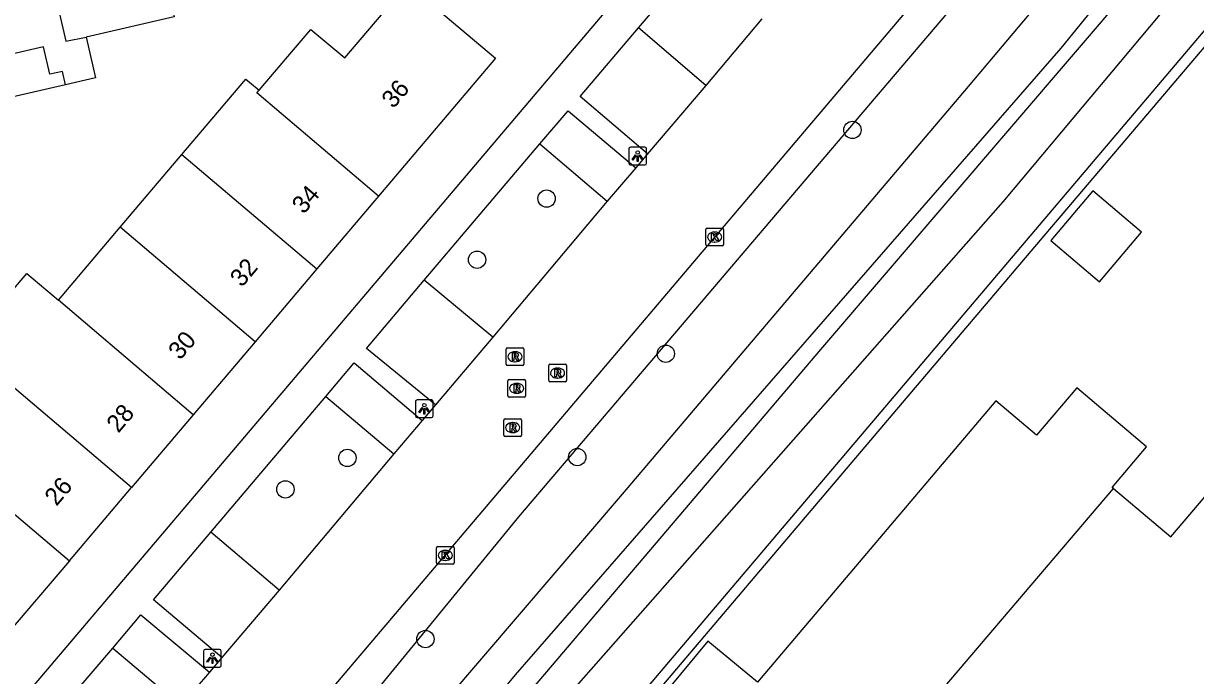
# Model space of a CAD drawing. Extents: x 156414 to 157775, y 382335 to 383765.
# Drawn here: x 156885.5 to 156951.7, y 382611 to 382647.8 of the extents above; entities that cross this region are included whole.
import ezdxf

# ---------------------------------------------------------------- set-up
doc = ezdxf.new("R2010")
doc.units = 0
for name, color, linetype in [('IMGEO_Berm_groen', 7, 'Continuous'), ('IMGEO_Boom', 7, 'Continuous'), ('IMGEO_Groenvoorziening', 7, 'Continuous'), ('IMGEO_Haag', 7, 'Continuous'), ('IMGEO_Kolk', 7, 'Continuous'), ('IMGEO_Lichtpunt', 7, 'Continuous'), ('IMGEO_Pand', 7, 'Continuous'), ('IMGEO_Pand_nummerreeks', 7, 'Continuous'), ('IMGEO_Parkeervlak_open', 7, 'Continuous'), ('IMGEO_Rijbaan_lokaal_gesloten', 7, 'Continuous'), ('IMGEO_Rioolput', 7, 'Continuous'), ('IMGEO_Voetpad_open', 7, 'Continuous'), ('IMGEO_Waterloop', 7, 'Continuous')]:
    doc.layers.add(name, color=color, linetype=linetype)

msp = doc.modelspace()

# ---------------------------------------------------------------- linework, layer by layer
at = {"layer": 'IMGEO_Berm_groen'}
msp.add_lwpolyline([(156989.121, 382497.781), (156885.563, 382585.876), (156913.451, 382619.915), (156947.927, 382660.436), (156969.261, 382683.807), (156976.375, 382691.256)], dxfattribs=at)
at = {"layer": 'IMGEO_Boom'}
for centre in [(156932.285, 382641.756), (156915.014, 382637.883), (156911.091, 382634.428), (156921.747, 382629.125), (156903.763, 382623.244), (156916.747, 382623.288), (156900.262, 382621.469), (156908.171, 382613.018)]:
    msp.add_circle(centre, 0.489, dxfattribs=at)
at = {"layer": 'IMGEO_Groenvoorziening'}
for points in [[(156980.161, 382688.027), (156972.98, 382679.885), (156951.724, 382654.157), (156930.591, 382629.503), (156894.284, 382586.815), (156936.438, 382551.218), (156974.72, 382519.113), (156990.891, 382505.312), (156993.571, 382503.037)], [(156980.161, 382688.027), (156981.799, 382686.639), (156940.772, 382637.701), (156895.927, 382586.799), (156991.196, 382510.245), (156996.315, 382506.277)]]:
    msp.add_lwpolyline(points, dxfattribs=at)
at = {"layer": 'IMGEO_Haag'}
for points in [[(156986.214, 382682.315), (156986.444, 382682.612), (156986.719, 382682.899), (156984.174, 382685.107), (156900.751, 382586.801), (156978.115, 382521.345), (156996.382, 382542.842), (156996.633, 382543.163)], [(156995.995, 382543.705), (156980.608, 382525.348), (156977.949, 382522.266), (156901.626, 382586.899), (156942.915, 382635.543), (156984.143, 382684.067), (156986.214, 382682.315)]]:
    msp.add_lwpolyline(points, dxfattribs=at)
at = {"layer": 'IMGEO_Kolk'}
for p, q in [((156924.079, 382636.208), (156924.931, 382636.208)), ((156924.004, 382635.282), (156924.004, 382636.134)), ((156924.492, 382635.988), (156924.517, 382635.988)), ((156925.005, 382636.134), (156925.005, 382635.282)), ((156924.931, 382635.208), (156924.079, 382635.208)), ((156924.515, 382635.428), (156924.49, 382635.428)), ((156908.791, 382617.314), (156908.791, 382618.166)), ((156908.866, 382618.24), (156909.718, 382618.24)), ((156909.279, 382618.02), (156909.304, 382618.02)), ((156909.792, 382618.166), (156909.792, 382617.314)), ((156909.718, 382617.24), (156908.866, 382617.24)), ((156909.302, 382617.46), (156909.277, 382617.46))]:
    msp.add_line(p, q, dxfattribs=at)
for points in [[(156924.079, 382636.208), (156924.931, 382636.208)], [(156924.004, 382635.282), (156924.004, 382636.134)], [(156924.325, 382635.908), (156924.448, 382635.908), (156924.448, 382635.757), (156924.578, 382635.908), (156924.742, 382635.908), (156924.596, 382635.757), (156924.749, 382635.508), (156924.597, 382635.508), (156924.512, 382635.672), (156924.448, 382635.605), (156924.448, 382635.508), (156924.325, 382635.508), (156924.325, 382635.908)], [(156925.005, 382636.134), (156925.005, 382635.282)], [(156924.931, 382635.208), (156924.079, 382635.208)], [(156908.791, 382617.314), (156908.791, 382618.166)], [(156908.866, 382618.24), (156909.718, 382618.24)], [(156909.112, 382617.94), (156909.235, 382617.94), (156909.235, 382617.789), (156909.365, 382617.94), (156909.529, 382617.94), (156909.383, 382617.789), (156909.536, 382617.54), (156909.384, 382617.54), (156909.299, 382617.704), (156909.235, 382617.637), (156909.235, 382617.54), (156909.112, 382617.54), (156909.112, 382617.94)], [(156909.792, 382618.166), (156909.792, 382617.314)], [(156909.718, 382617.24), (156908.866, 382617.24)]]:
    msp.add_lwpolyline(points, dxfattribs=at)
for centre, start, end in [((156924.081, 382636.132), 91.55205, 178.44795), ((156924.081, 382636.132), 91.55205, 178.44795), ((156924.929, 382636.132), 1.55205, 88.44795), ((156924.929, 382636.132), 1.55205, 88.44795), ((156924.081, 382635.284), 181.55205, 268.44795), ((156924.081, 382635.284), 181.55205, 268.44795), ((156924.929, 382635.284), 271.55205, 358.44795), ((156924.929, 382635.284), 271.55205, 358.44795), ((156908.868, 382618.164), 91.55205, 178.44795), ((156908.868, 382618.164), 91.55205, 178.44795), ((156909.716, 382618.164), 1.55205, 88.44795), ((156909.716, 382618.164), 1.55205, 88.44795), ((156908.868, 382617.316), 181.55205, 268.44795), ((156908.868, 382617.316), 181.55205, 268.44795), ((156909.716, 382617.316), 271.55205, 358.44795), ((156909.716, 382617.316), 271.55205, 358.44795)]:
    msp.add_arc(centre, 0.0765, start, end, dxfattribs=at)
for centre, major_axis, ratio, start_param, end_param in [((156924.491, 382635.708), (-0.387, 0.002), 0.722429, 4.712389, 7.853982), ((156924.516, 382635.708), (-0.39, 0.002), 0.717154, 1.570796, 4.712389), ((156909.278, 382617.74), (-0.387, 0.002), 0.722429, 4.712389, 7.853982), ((156909.303, 382617.74), (-0.39, 0.002), 0.717154, 1.570796, 4.712389)]:
    msp.add_ellipse(centre, major_axis=major_axis, ratio=ratio, start_param=start_param, end_param=end_param, dxfattribs=at)
at = {"layer": 'IMGEO_Lichtpunt'}
for p, q in [((156919.659, 382640.684), (156919.659, 382639.877)), ((156919.659, 382640.684), (156919.659, 382639.877)), ((156920.561, 382640.779), (156919.753, 382640.779)), ((156920.561, 382640.779), (156919.753, 382640.779)), ((156920.655, 382639.877), (156920.655, 382640.684)), ((156920.655, 382639.877), (156920.655, 382640.684)), ((156919.753, 382639.783), (156920.561, 382639.783)), ((156919.753, 382639.783), (156920.561, 382639.783)), ((156907.609, 382626.424), (156907.609, 382625.617)), ((156907.609, 382626.424), (156907.609, 382625.617)), ((156908.511, 382626.519), (156907.703, 382626.519)), ((156908.511, 382626.519), (156907.703, 382626.519)), ((156908.605, 382625.617), (156908.605, 382626.424)), ((156908.605, 382625.617), (156908.605, 382626.424)), ((156907.703, 382625.523), (156908.511, 382625.523)), ((156907.703, 382625.523), (156908.511, 382625.523)), ((156896.547, 382612.435), (156895.739, 382612.435)), ((156896.547, 382612.435), (156895.739, 382612.435)), ((156895.645, 382612.34), (156895.645, 382611.533)), ((156895.645, 382612.34), (156895.645, 382611.533)), ((156896.641, 382611.533), (156896.641, 382612.34)), ((156896.641, 382611.533), (156896.641, 382612.34)), ((156895.739, 382611.439), (156896.547, 382611.439)), ((156895.739, 382611.439), (156896.547, 382611.439))]:
    msp.add_line(p, q, dxfattribs=at)
for points in [[(156920.033, 382640.348), (156920.072, 382640.32), (156919.884, 382640.058), (156919.846, 382640.085), (156920.033, 382640.348)], [(156920.135, 382640.3), (156920.182, 382640.3), (156920.182, 382639.978), (156920.135, 382639.978), (156920.135, 382640.3)], [(156920.245, 382640.32), (156920.283, 382640.347), (156920.47, 382640.085), (156920.431, 382640.057), (156920.245, 382640.32)], [(156907.983, 382626.088), (156908.022, 382626.06), (156907.834, 382625.798), (156907.796, 382625.825), (156907.983, 382626.088)], [(156908.085, 382626.04), (156908.132, 382626.04), (156908.132, 382625.718), (156908.085, 382625.718), (156908.085, 382626.04)], [(156908.195, 382626.06), (156908.233, 382626.087), (156908.42, 382625.825), (156908.381, 382625.797), (156908.195, 382626.06)], [(156896.019, 382612.004), (156896.058, 382611.976), (156895.87, 382611.714), (156895.832, 382611.741), (156896.019, 382612.004)], [(156896.121, 382611.956), (156896.168, 382611.956), (156896.168, 382611.634), (156896.121, 382611.634), (156896.121, 382611.956)], [(156896.231, 382611.976), (156896.269, 382612.003), (156896.456, 382611.741), (156896.417, 382611.713), (156896.231, 382611.976)]]:
    msp.add_lwpolyline(points, dxfattribs=at)
for centre in [(156920.158, 382640.482), (156908.108, 382626.222), (156896.144, 382612.138)]:
    msp.add_circle(centre, 0.0994, dxfattribs=at)
for centre, start, end in [((156919.753, 382640.684), 90, 180), ((156919.753, 382640.684), 90, 180), ((156920.561, 382640.684), 0, 90), ((156920.561, 382640.684), 0, 90), ((156919.753, 382639.877), 180, 270), ((156919.753, 382639.877), 180, 270), ((156920.561, 382639.877), 270, 0), ((156920.561, 382639.877), 270, 360), ((156907.703, 382626.424), 90, 180), ((156907.703, 382626.424), 90, 180), ((156908.511, 382626.424), 0, 90), ((156908.511, 382626.424), 0, 90), ((156907.703, 382625.617), 180, 270), ((156907.703, 382625.617), 180, 270), ((156908.511, 382625.617), 270, 0), ((156908.511, 382625.617), 270, 360), ((156895.739, 382612.34), 90, 180), ((156895.739, 382612.34), 90, 180), ((156896.547, 382612.34), 0, 90), ((156896.547, 382612.34), 0, 90), ((156895.739, 382611.533), 180, 270), ((156895.739, 382611.533), 180, 270), ((156896.547, 382611.533), 270, 0), ((156896.547, 382611.533), 270, 360)]:
    msp.add_arc(centre, 0.0946, start, end, dxfattribs=at)
at = {"layer": 'IMGEO_Pand'}
for points in [[(156886.514, 382652.638), (156887.868, 382646.764), (156889.009, 382646.992)], [(156893.417, 382650.581), (156893.979, 382648.134), (156889.009, 382646.992)], [(156898.776, 382643.996), (156901.698, 382647.416), (156903.623, 382645.833), (156907.194, 382650.032)], [(156908.101, 382649.218), (156912.129, 382645.803), (156905.53, 382638.026)], [(156889.009, 382646.992), (156889.538, 382644.692), (156887.842, 382644.302)], [(156887.842, 382644.302), (156887.667, 382645.062), (156886.966, 382644.901), (156886.612, 382646.441), (156884.565, 382645.97), (156883.984, 382646.633)], [(156887.842, 382644.302), (156884.639, 382643.565), (156883.815, 382642.586)], [(156894.413, 382640.362), (156897.911, 382644.487), (156898.03, 382644.627), (156898.776, 382643.996)], [(156905.53, 382638.026), (156898.656, 382643.855), (156898.776, 382643.996)], [(156890.937, 382636.262), (156894.413, 382640.362)], [(156894.413, 382640.362), (156902.038, 382633.909)], [(156943.494, 382635.52), (156946.241, 382633.19), (156948.617, 382635.991), (156945.87, 382638.321), (156943.494, 382635.52)], [(156905.53, 382638.026), (156902.038, 382633.909)], [(156887.444, 382632.143), (156890.937, 382636.262)], [(156898.552, 382629.801), (156890.937, 382636.262)], [(156882.16, 382629.545), (156885.653, 382633.662), (156887.444, 382632.143)], [(156902.038, 382633.909), (156898.552, 382629.801)], [(156895.059, 382625.683), (156887.444, 382632.143)], [(156898.552, 382629.801), (156895.059, 382625.683)], [(156891.565, 382621.566), (156883.952, 382628.025), (156882.16, 382629.545)], [(156947.027, 382621.512), (156946.945, 382621.581), (156948.884, 382623.87), (156944.957, 382627.197), (156942.687, 382624.535), (156940.379, 382626.47), (156926.92, 382610.595), (156924.115, 382612.895), (156922.025, 382610.373), (156924.871, 382608.179), (156924.679, 382607.952), (156930.952, 382602.632), (156936.982, 382609.714)], [(156895.059, 382625.683), (156891.565, 382621.566)], [(156880.453, 382623.898), (156888.065, 382617.44)], [(156888.065, 382617.44), (156891.565, 382621.566)], [(156936.982, 382609.714), (156947.027, 382621.512)], [(156947.027, 382621.512), (156950.268, 382618.785), (156952.208, 382621.074), (156957.056, 382616.966)], [(156888.065, 382617.44), (156884.578, 382613.33)]]:
    msp.add_lwpolyline(points, dxfattribs=at)
at = {"layer": 'IMGEO_Parkeervlak_open'}
for points in [[(156923.998, 382644.272), (156920.207, 382647.511)], [(156914.64, 382640.966), (156918.431, 382637.727)], [(156911.973, 382630.054), (156908.1, 382633.269)], [(156902.555, 382626.717), (156906.385, 382623.479)], [(156899.914, 382615.787), (156896.055, 382619.055)], [(156890.509, 382612.508), (156894.361, 382609.263)]]:
    msp.add_lwpolyline(points, dxfattribs=at)
at = {"layer": 'IMGEO_Rijbaan_lokaal_gesloten'}
for points in [[(156886.737, 382591.18), (156949.74, 382665.455), (156962.073, 382679.923), (156971.986, 382691.588), (156973.623, 382693.49)], [(156927.176, 382648.02), (156923.998, 382644.272)], [(156923.998, 382644.272), (156920.712, 382640.409)], [(156920.712, 382640.409), (156920.045, 382639.625)], [(156920.045, 382639.625), (156918.431, 382637.727)], [(156918.431, 382637.727), (156911.973, 382630.054)], [(156911.973, 382630.054), (156908.74, 382626.249)], [(156908.74, 382626.249), (156907.986, 382625.363)], [(156907.986, 382625.363), (156906.385, 382623.479)], [(156906.385, 382623.479), (156899.914, 382615.787)], [(156899.914, 382615.787), (156896.676, 382611.983)], [(156896.676, 382611.983), (156895.969, 382611.152)], [(156895.969, 382611.152), (156894.361, 382609.263)]]:
    msp.add_lwpolyline(points, dxfattribs=at)
at = {"layer": 'IMGEO_Rioolput'}
for p, q in [((156912.73, 382628.527), (156912.73, 382629.379)), ((156912.805, 382629.453), (156913.657, 382629.453)), ((156913.218, 382629.233), (156913.243, 382629.233)), ((156913.731, 382629.379), (156913.731, 382628.527)), ((156913.657, 382628.453), (156912.805, 382628.453)), ((156913.241, 382628.673), (156913.216, 382628.673)), ((156915.131, 382627.605), (156915.131, 382628.457)), ((156915.206, 382628.531), (156916.058, 382628.531)), ((156915.619, 382628.311), (156915.644, 382628.311)), ((156916.132, 382628.457), (156916.132, 382627.605)), ((156912.903, 382627.673), (156913.755, 382627.673)), ((156915.642, 382627.751), (156915.617, 382627.751)), ((156912.828, 382626.747), (156912.828, 382627.599)), ((156913.316, 382627.453), (156913.341, 382627.453)), ((156913.829, 382627.599), (156913.829, 382626.747)), ((156916.058, 382627.531), (156915.206, 382627.531)), ((156913.755, 382626.673), (156912.903, 382626.673)), ((156913.339, 382626.893), (156913.314, 382626.893)), ((156912.602, 382624.529), (156912.602, 382625.381)), ((156912.677, 382625.455), (156913.529, 382625.455)), ((156913.09, 382625.235), (156913.115, 382625.235)), ((156913.603, 382625.381), (156913.603, 382624.529)), ((156913.529, 382624.455), (156912.677, 382624.455)), ((156913.113, 382624.675), (156913.088, 382624.675))]:
    msp.add_line(p, q, dxfattribs=at)
for points in [[(156912.73, 382628.527), (156912.73, 382629.379)], [(156912.805, 382629.453), (156913.657, 382629.453)], [(156913.319, 382629.151), (156913.067, 382629.153), (156913.067, 382628.753)], [(156913.245, 382629.072), (156913.191, 382629.072), (156913.191, 382628.991)], [(156913.191, 382628.991), (156913.243, 382628.991)], [(156913.731, 382629.379), (156913.731, 382628.527)], [(156913.657, 382628.453), (156912.805, 382628.453)], [(156913.067, 382628.753), (156913.191, 382628.753), (156913.191, 382628.915), (156913.202, 382628.915)], [(156913.249, 382628.886), (156913.32, 382628.753), (156913.46, 382628.753), (156913.395, 382628.879)], [(156915.131, 382627.605), (156915.131, 382628.457)], [(156915.206, 382628.531), (156916.058, 382628.531)], [(156916.132, 382628.457), (156916.132, 382627.605)], [(156912.903, 382627.673), (156913.755, 382627.673)], [(156915.72, 382628.229), (156915.468, 382628.231), (156915.468, 382627.831)], [(156915.468, 382627.831), (156915.592, 382627.831), (156915.592, 382627.993), (156915.603, 382627.993)], [(156915.646, 382628.15), (156915.592, 382628.15), (156915.592, 382628.069)], [(156915.592, 382628.069), (156915.644, 382628.069)], [(156915.65, 382627.964), (156915.721, 382627.831), (156915.861, 382627.831), (156915.796, 382627.957)], [(156912.828, 382626.747), (156912.828, 382627.599)], [(156913.417, 382627.371), (156913.165, 382627.373), (156913.165, 382626.973)], [(156913.165, 382626.973), (156913.289, 382626.973), (156913.289, 382627.135), (156913.3, 382627.135)], [(156913.343, 382627.292), (156913.289, 382627.292), (156913.289, 382627.211)], [(156913.289, 382627.211), (156913.341, 382627.211)], [(156913.347, 382627.106), (156913.418, 382626.973), (156913.558, 382626.973), (156913.493, 382627.099)], [(156913.829, 382627.599), (156913.829, 382626.747)], [(156916.058, 382627.531), (156915.206, 382627.531)], [(156913.755, 382626.673), (156912.903, 382626.673)], [(156912.602, 382624.529), (156912.602, 382625.381)], [(156912.677, 382625.455), (156913.529, 382625.455)], [(156913.191, 382625.153), (156912.939, 382625.155), (156912.939, 382624.755)], [(156913.117, 382625.074), (156913.063, 382625.074), (156913.063, 382624.993)], [(156913.063, 382624.993), (156913.115, 382624.993)], [(156913.603, 382625.381), (156913.603, 382624.529)], [(156913.529, 382624.455), (156912.677, 382624.455)], [(156912.939, 382624.755), (156913.063, 382624.755), (156913.063, 382624.917), (156913.074, 382624.917)], [(156913.121, 382624.888), (156913.192, 382624.755), (156913.332, 382624.755), (156913.267, 382624.881)]]:
    msp.add_lwpolyline(points, dxfattribs=at)
for centre, radius, start, end in [((156912.807, 382629.377), 0.0765, 91.55205, 178.44795), ((156912.807, 382629.377), 0.0765, 91.55205, 178.44795), ((156913.227, 382629.18), 0.19, 274.7715, 282.96867), ((156913.251, 382628.976), 0.0964, 77.00612, 93.18647), ((156913.265, 382629.033), 0.0378, 276.66336, 79.67722), ((156913.318, 382629.041), 0.109, 350.36119, 89.41601), ((156913.316, 382629.041), 0.112, 277.58423, 350.98172), ((156913.3, 382628.826), 0.108, 29.51342, 73.79051), ((156913.655, 382629.377), 0.0765, 1.55205, 88.44795), ((156913.655, 382629.377), 0.0765, 1.55205, 88.44795), ((156912.807, 382628.529), 0.0765, 181.55205, 268.44795), ((156912.807, 382628.529), 0.0765, 181.55205, 268.44795), ((156913.201, 382628.862), 0.0533, 26.02933, 88.69889), ((156913.655, 382628.529), 0.0765, 271.55205, 358.44795), ((156913.655, 382628.529), 0.0765, 271.55205, 358.44795), ((156915.208, 382628.455), 0.0765, 91.55205, 178.44795), ((156915.208, 382628.455), 0.0765, 91.55205, 178.44795), ((156916.056, 382628.455), 0.0765, 1.55205, 88.44795), ((156916.056, 382628.455), 0.0765, 1.55205, 88.44795), ((156912.905, 382627.597), 0.0765, 91.55205, 178.44795), ((156912.905, 382627.597), 0.0765, 91.55205, 178.44795), ((156913.753, 382627.597), 0.0765, 1.55205, 88.44795), ((156913.753, 382627.597), 0.0765, 1.55205, 88.44795), ((156915.208, 382627.607), 0.0765, 181.55205, 268.44795), ((156915.208, 382627.607), 0.0765, 181.55205, 268.44795), ((156915.602, 382627.94), 0.0533, 26.02933, 88.69889), ((156915.628, 382628.258), 0.19, 274.7715, 282.96867), ((156915.652, 382628.054), 0.0964, 77.00612, 93.18647), ((156915.666, 382628.111), 0.0378, 276.66336, 79.67722), ((156915.719, 382628.119), 0.109, 350.36119, 89.41601), ((156915.717, 382628.119), 0.112, 277.58423, 350.98172), ((156915.701, 382627.904), 0.108, 29.51342, 73.79051), ((156916.056, 382627.607), 0.0765, 271.55205, 358.44795), ((156916.056, 382627.607), 0.0765, 271.55205, 358.44795), ((156913.299, 382627.082), 0.0533, 26.02933, 88.69889), ((156913.325, 382627.4), 0.19, 274.7715, 282.96867), ((156913.349, 382627.196), 0.0964, 77.00612, 93.18647), ((156913.363, 382627.253), 0.0378, 276.66336, 79.67722), ((156913.416, 382627.261), 0.109, 350.36119, 89.41601), ((156913.414, 382627.261), 0.112, 277.58423, 350.98172), ((156913.398, 382627.046), 0.108, 29.51342, 73.79051), ((156912.905, 382626.749), 0.0765, 181.55205, 268.44795), ((156912.905, 382626.749), 0.0765, 181.55205, 268.44795), ((156913.753, 382626.749), 0.0765, 271.55205, 358.44795), ((156913.753, 382626.749), 0.0765, 271.55205, 358.44795), ((156912.679, 382625.379), 0.0765, 91.55205, 178.44795), ((156912.679, 382625.379), 0.0765, 91.55205, 178.44795), ((156913.099, 382625.182), 0.19, 274.7715, 282.96867), ((156913.123, 382624.978), 0.0964, 77.00612, 93.18647), ((156913.137, 382625.035), 0.0378, 276.66336, 79.67722), ((156913.19, 382625.043), 0.109, 350.36119, 89.41601), ((156913.188, 382625.043), 0.112, 277.58423, 350.98172), ((156913.527, 382625.379), 0.0765, 1.55205, 88.44795), ((156913.527, 382625.379), 0.0765, 1.55205, 88.44795), ((156912.679, 382624.531), 0.0765, 181.55205, 268.44795), ((156912.679, 382624.531), 0.0765, 181.55205, 268.44795), ((156913.073, 382624.864), 0.0533, 26.02933, 88.69889), ((156913.172, 382624.828), 0.108, 29.51342, 73.79051), ((156913.527, 382624.531), 0.0765, 271.55205, 358.44795), ((156913.527, 382624.531), 0.0765, 271.55205, 358.44795)]:
    msp.add_arc(centre, radius, start, end, dxfattribs=at)
for centre, major_axis, ratio, start_param, end_param in [((156913.217, 382628.953), (-0.387, 0.002), 0.722429, 4.712389, 7.853982), ((156913.242, 382628.953), (-0.39, 0.002), 0.717154, 1.570796, 4.712389), ((156915.618, 382628.031), (-0.387, 0.002), 0.722429, 4.712389, 7.853982), ((156915.643, 382628.031), (-0.39, 0.002), 0.717154, 1.570796, 4.712389), ((156913.315, 382627.173), (-0.387, 0.002), 0.722429, 4.712389, 7.853982), ((156913.34, 382627.173), (-0.39, 0.002), 0.717154, 1.570796, 4.712389), ((156913.089, 382624.955), (-0.387, 0.002), 0.722429, 4.712389, 7.853982), ((156913.114, 382624.955), (-0.39, 0.002), 0.717154, 1.570796, 4.712389)]:
    msp.add_ellipse(centre, major_axis=major_axis, ratio=ratio, start_param=start_param, end_param=end_param, dxfattribs=at)
at = {"layer": 'IMGEO_Voetpad_open'}
for points in [[(156871.455, 382593.202), (156931.633, 382664.111)], [(156920.207, 382647.511), (156923.364, 382651.231)], [(156920.712, 382640.409), (156916.918, 382643.644), (156920.207, 382647.511)], [(156914.64, 382640.966), (156916.224, 382642.828), (156920.045, 382639.625)], [(156908.1, 382633.269), (156914.64, 382640.966)], [(156908.74, 382626.249), (156904.849, 382629.428), (156908.1, 382633.269)], [(156902.555, 382626.717), (156904.15, 382628.602), (156907.986, 382625.363)], [(156896.055, 382619.055), (156902.555, 382626.717)], [(156896.676, 382611.983), (156892.812, 382615.227), (156896.055, 382619.055)], [(156890.509, 382612.508), (156892.1, 382614.386), (156895.969, 382611.152)], [(156888.192, 382609.782), (156890.509, 382612.508)]]:
    msp.add_lwpolyline(points, dxfattribs=at)
at = {"layer": 'IMGEO_Waterloop'}
msp.add_lwpolyline([(156976.651, 382689.094), (156938.817, 382644.211), (156919.284, 382621.196), (156897.458, 382595.718), (156888.498, 382585.952), (156917.84, 382561.833), (156974.953, 382513.255), (156988.286, 382501.918), (156990.282, 382503.616), (156950.791, 382537.119), (156911.895, 382569.901), (156892.83, 382586.334), (156913.254, 382611.005), (156944.082, 382646.376), (156967.14, 382674.699), (156978.605, 382687.65), (156976.651, 382689.094)], dxfattribs=at)

# ---------------------------------------------------------------- texts
at = {"layer": 'IMGEO_Pand_nummerreeks'}
for s, rotation, p in [('36', 49.60097, (156906.363, 382642.917)), ('34', 49.71232, (156901.302, 382636.96)), ('32', 49.71232, (156897.807, 382632.836)), ('30', 49.71232, (156894.321, 382628.724)), ('28', 49.70982, (156890.83, 382624.605)), ('26', 49.70982, (156887.336, 382620.483))]:
    msp.add_text(s, height=1, rotation=rotation, dxfattribs=at).set_placement(p)

doc.saveas('drawing.dxf')
